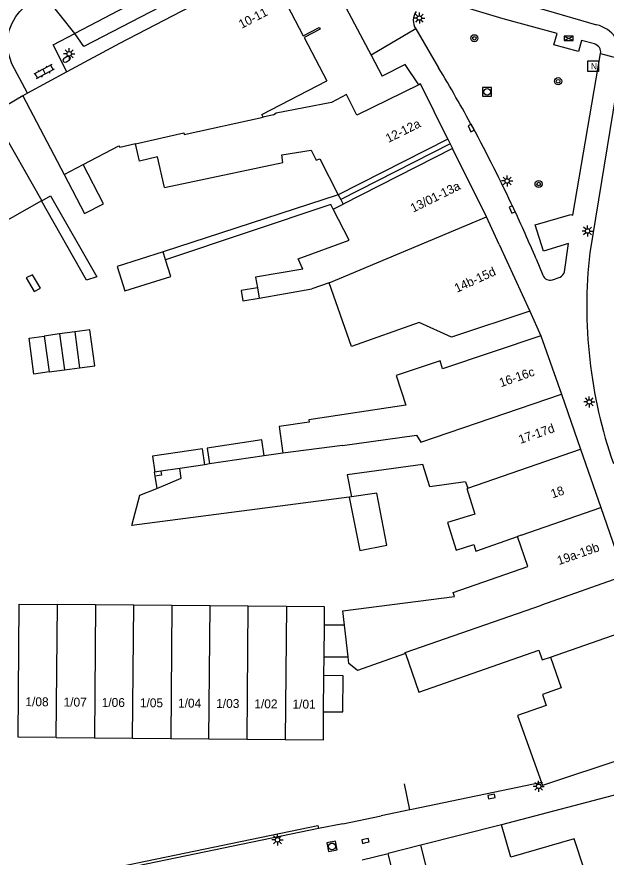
# Model space of a CAD drawing. Extents: x 132998 to 136004, y 396998 to 398512.
# Drawn here: x 133434.6 to 133500.8, y 397524.1 to 397618.4 of the extents above; entities that cross this region are included whole.
import ezdxf

# ---------------------------------------------------------------- set-up
doc = ezdxf.new("R2010")
doc.units = 0
for name, color, linetype in [('gg-afsc-erfafscheiding', 7, 'Continuous'), ('gg-afsc-hekwerk', 7, 'Continuous'), ('gg-afsc-muur', 7, 'Continuous'), ('gg-anno-huisnummerreeks BGT', 7, 'Continuous'), ('gg-bbg-bijgebouw', 7, 'Continuous'), ('gg-bbg-bijgebouw onder overbouw', 7, 'Continuous'), ('gg-bbg-gedigitaliseerde bebouwing', 7, 'Continuous'), ('gg-bbg-gedigitaliseerde bebouwing onder overbouw', 7, 'Continuous'), ('gg-bbg-gedigitaliseerde bijgebouw', 7, 'Continuous'), ('gg-bbg-gedigitaliseerde overbouw', 7, 'Continuous'), ('gg-bbg-hoofdgebouw', 7, 'Continuous'), ('gg-bbg-luifel en loopbrug', 7, 'Continuous'), ('gg-bbg-onder overbouw', 7, 'Continuous'), ('gg-bbg-pand overbouw', 7, 'Continuous'), ('gg-bbg-pilaar onder overbouw', 7, 'Continuous'), ('gg-bbg-pilaar pand', 7, 'Continuous'), ('gg-bbg-tussenscheiding', 7, 'Continuous'), ('gg-bbg-tussenscheiding niveau 01', 7, 'Continuous'), ('gg-knt-verharding', 7, 'Continuous'), ('gg-knt-verharding nz', 7, 'Continuous'), ('gt-grn-weggrens', 7, 'Continuous'), ('gt-symb-boom', 7, 'Continuous'), ('gt-symb-brandkraan', 7, 'Continuous'), ('gt-symb-klinker verharding', 7, 'Continuous'), ('gt-symb-kolk', 7, 'Continuous'), ('gt-symb-lichtmast', 7, 'Continuous'), ('gt-symb-nortonput', 7, 'Continuous'), ('gt-symb-rioolschacht', 7, 'Continuous'), ('gt-symb-verkeersregelinstallatiekast', 7, 'Continuous')]:
    doc.layers.add(name, color=color, linetype=linetype)

# ---------------------------------------------------------------- blocks, each defined once
blk = doc.blocks.new('gt0-KL1')
at = {"layer": 'gt-symb-klinker verharding'}
for p, q in [((-1.15, 0.3), (1.15, 0.3)), ((-1, -0.3), (-1, 0.3)), ((-0.5, 0.3), (-0.5, 0.45)), ((0, -0.3), (0, 0.3)), ((0.5, 0.3), (0.5, 0.45)), ((1, -0.3), (1, 0.3)), ((-1.15, -0.3), (1.15, -0.3)), ((-0.5, -0.45), (-0.5, -0.3)), ((0.5, -0.45), (0.5, -0.3))]:
    blk.add_line(p, q, dxfattribs=at)
blk = doc.blocks.new('gt0-BR')
at = {"layer": 'gt-symb-brandkraan'}
for centre, radius, start, end in [((-0.244, 0), 0.206, 107.56694, 252.43307), ((0.599, -2.664), 3, 106.89205, 107.56694), ((0, -0.691), 0.938, 73.10799, 106.89205), ((-0.599, -2.664), 3, 72.43309, 73.10799), ((0.244, 0), 0.206, 287.56695, 72.43309), ((0.599, 2.664), 3, 252.43307, 253.10797), ((0, 0.691), 0.938, 253.10797, 286.89206), ((-0.599, 2.664), 3, 286.89206, 287.56695)]:
    blk.add_arc(centre, radius, start, end, dxfattribs=at)
blk = doc.blocks.new('gt0-LMAST')
at = {"layer": 'gt-symb-lichtmast'}
for p, q in [((-0.182, 0.173), (-0.447, 0.438)), ((-0.005, 0.246), (-0.005, 0.621)), ((0.172, 0.173), (0.437, 0.438)), ((-0.255, -0.004), (-0.63, -0.004)), ((-0.182, -0.181), (-0.447, -0.446)), ((-0.005, -0.254), (-0.005, -0.629)), ((0.437, -0.446), (0.172, -0.181)), ((0.245, -0.004), (0.62, -0.004))]:
    blk.add_line(p, q, dxfattribs=at)
blk.add_circle((-0.005, -0.004), 0.25, dxfattribs=at)
blk = doc.blocks.new('gt0-BOOM')
at = {"layer": 'gt-symb-boom'}
for radius in [0.4, 0.2]:
    blk.add_circle((0, 0), radius, dxfattribs=at)
blk = doc.blocks.new('gt0-VRIKST')
at = {"layer": 'gt-symb-verkeersregelinstallatiekast'}
for p, q in [((-0.501, -0.249), (0.501, 0.249)), ((-0.501, 0.249), (0.501, -0.249))]:
    blk.add_line(p, q, dxfattribs=at)
blk.add_lwpolyline([(0.501, 0.249), (-0.501, 0.249), (-0.501, -0.249), (0.501, -0.249)], close=True, dxfattribs=at)
blk = doc.blocks.new('gt0-NPUT')
at = {"layer": 'gt-symb-nortonput'}
blk.add_lwpolyline([(-0.566, -0.608), (-0.566, 0.592), (0.634, 0.592), (0.634, -0.608)], close=True, dxfattribs=at)
blk.add_text('N', height=0.7, dxfattribs=at).set_placement((-0.221, -0.381))
blk = doc.blocks.new('gt0-KOLK')
at = {"layer": 'gt-symb-kolk'}
blk.add_lwpolyline([(0, 0), (0.375, 0), (0.375, 0.4), (-0.375, 0.4), (-0.375, 0), (0, 0)], dxfattribs=at)
blk = doc.blocks.new('gt0-RS')
at = {"layer": 'gt-symb-rioolschacht'}
blk.add_lwpolyline([(-0.5, -0.5), (0.5, -0.5), (0.5, 0.5), (-0.5, 0.5)], close=True, dxfattribs=at)
blk.add_circle((0, 0), 0.375, dxfattribs=at)

msp = doc.modelspace()

# ---------------------------------------------------------------- linework, layer by layer
at = {"layer": 'gg-afsc-erfafscheiding'}
msp.add_line((133470.702, 397598.433), (133451.046, 397592.024), dxfattribs=at)
msp.add_lwpolyline([(133470.122, 397596.837), (133469.855, 397597.35), (133451.321, 397591.146)], dxfattribs=at)
at = {"layer": 'gg-afsc-hekwerk'}
for p, q in [((133435.305, 397609.549), (133431.876, 397607.508)), ((133471.22, 397527.868), (133468.472, 397527.317))]:
    msp.add_line(p, q, dxfattribs=at)
at = {"layer": 'gg-afsc-muur'}
for p, q in [((133478.719, 397529.415), (133478.11, 397532.357)), ((133493.504, 397532.481), (133478.957, 397529.458)), ((133478.719, 397529.415), (133475.501, 397528.751)), ((133478.957, 397529.458), (133478.719, 397529.415)), ((133471.22, 397527.868), (133475.501, 397528.751)), ((133489, 397527.74), (133479.975, 397525.461))]:
    msp.add_line(p, q, dxfattribs=at)
for points in [[(133437.517, 397521.274), (133468.402, 397527.656), (133468.472, 397527.317)], [(133468.472, 397527.317), (133437.586, 397520.935), (133437.517, 397521.274)]]:
    msp.add_lwpolyline(points, dxfattribs=at)
at = {"layer": 'gg-bbg-bijgebouw'}
for p in [(133473.392, 397523.803), (133478.13, 397517.21)]:
    msp.add_line(p, (133476.29, 397524.53), dxfattribs=at)
for points in [[(133462.384, 397569.15), (133462.117, 397570.942), (133455.994, 397570.019), (133456.26, 397568.239)], [(133455.717, 397568.158), (133455.452, 397569.943), (133449.846, 397569.097), (133450.111, 397567.323)]]:
    msp.add_lwpolyline(points, dxfattribs=at)
at = {"layer": 'gg-bbg-bijgebouw onder overbouw'}
msp.add_line((133452.925, 397567.742), (133450.808, 397567.427), dxfattribs=at)
at = {"layer": 'gg-bbg-gedigitaliseerde bebouwing'}
for p, q in [((133431.876, 397607.508), (133437.432, 397597.778)), ((133446.174, 397603.779), (133447.946, 397604.211)), ((133447.956, 397604.165), (133447.946, 397604.211)), ((133437.422, 397597.772), (133432.343, 397594.887)), ((133437.432, 397597.778), (133437.422, 397597.772)), ((133470.122, 397596.837), (133471.23, 397597.399)), ((133461.628, 397588.019), (133461.83, 397586.85)), ((133461.83, 397586.85), (133467.729, 397587.873)), ((133469.691, 397588.578), (133467.729, 397587.873)), ((133484.984, 397566.215), (133485.229, 397565.512)), ((133472.195, 397564.545), (133471.93, 397564.51)), ((133486.123, 397558.47), (133490.799, 397560.099)), ((133471.789, 397546.59), (133471.38, 397550.162)), ((133471.872, 397545.866), (133471.789, 397546.59)), ((133493.504, 397532.481), (133493.62, 397532.16))]:
    msp.add_line(p, q, dxfattribs=at)
for points in [[(133462.253, 397607.168), (133462.11, 397607.444), (133469.4, 397611.22)], [(133469.92, 397608.79), (133463.73, 397607.6), (133463.431, 397607.366), (133463.419, 397607.424), (133462.253, 397607.168)], [(133451.2, 397599.245), (133450.432, 397602.683), (133448.389, 397602.227), (133447.956, 397604.165)], [(133451.2, 397599.245), (133464.493, 397602.077), (133464.354, 397602.907), (133467.674, 397603.463), (133468.219, 397602.315), (133468.635, 397602.486), (133470.702, 397598.433)], [(133466.714, 397590.106), (133466.199, 397591.239), (133471.931, 397593.359), (133470.122, 397596.837)], [(133466.714, 397590.106), (133461.425, 397589.188), (133461.628, 397588.019)], [(133492.17, 397585.38), (133483.384, 397582.47), (133479.765, 397584.128), (133472.176, 397581.402), (133469.691, 397588.578)], [(133484.984, 397566.215), (133480.969, 397565.667), (133480.184, 397568.168), (133471.686, 397567.015), (133472.195, 397564.545)], [(133471.93, 397564.51), (133447.537, 397561.325), (133448.442, 397564.718), (133450.326, 397565.5)], [(133485.229, 397565.512), (133485.117, 397565.473), (133486.013, 397562.617), (133482.94, 397561.653), (133483.904, 397558.58), (133485.893, 397559.204), (133486.123, 397558.47)], [(133471.38, 397550.162), (133471.196, 397551.769), (133483.736, 397553.353), (133483.581, 397553.798), (133491.975, 397556.725), (133490.799, 397560.099)], [(133478.226, 397546.955), (133479.727, 397542.65), (133493.202, 397547.349), (133493.587, 397546.244), (133494.487, 397546.558)], [(133478.226, 397546.955), (133472.844, 397545.078), (133471.872, 397545.866)], [(133494.487, 397546.558), (133495.689, 397543.109), (133493.591, 397542.378), (133494.026, 397541.129), (133490.789, 397540.002), (133493.504, 397532.481)], [(133498.275, 397522.78), (133497.147, 397526.19), (133490.07, 397524.104), (133489, 397527.74)]]:
    msp.add_lwpolyline(points, dxfattribs=at)
at = {"layer": 'gg-bbg-gedigitaliseerde bebouwing onder overbouw'}
for p, q in [((133482.993, 397604.665), (133470.702, 397598.433)), ((133483.518, 397603.63), (133471.23, 397597.399)), ((133450.326, 397565.5), (133453.088, 397566.647))]:
    msp.add_line(p, q, dxfattribs=at)
at = {"layer": 'gg-bbg-gedigitaliseerde bijgebouw'}
for p, q in [((133451.046, 397592.024), (133445.884, 397590.405)), ((133451.321, 397591.146), (133451.046, 397592.024)), ((133439.424, 397582.827), (133437.715, 397582.594)), ((133441.133, 397583.06), (133439.424, 397582.827)), ((133438.264, 397578.564), (133439.973, 397578.797)), ((133439.973, 397578.797), (133441.682, 397579.03))]:
    msp.add_line(p, q, dxfattribs=at)
for points in [[(133439.934, 397600.713), (133442.233, 397596.324), (133444.361, 397597.439), (133442.061, 397601.828)], [(133445.884, 397590.405), (133446.747, 397587.653), (133451.909, 397589.272), (133451.321, 397591.146)], [(133441.682, 397579.03), (133443.391, 397579.263), (133442.842, 397583.293), (133441.133, 397583.06)], [(133438.264, 397578.564), (133436.555, 397578.331), (133436.006, 397582.361), (133437.715, 397582.594)], [(133469.052, 397540.436), (133471.196, 397540.417), (133471.232, 397544.469), (133469.089, 397544.488)]]:
    msp.add_lwpolyline(points, dxfattribs=at)
at = {"layer": 'gg-bbg-gedigitaliseerde overbouw'}
for p, q in [((133470.702, 397598.433), (133470.966, 397597.916)), ((133470.966, 397597.916), (133471.23, 397597.399))]:
    msp.add_line(p, q, dxfattribs=at)
at = {"layer": 'gg-bbg-hoofdgebouw'}
for p, q in [((133462.73, 397624.05), (133446.167, 397615.433)), ((133462.73, 397624.05), (133466.771, 397616.278)), ((133446.167, 397615.433), (133440.261, 397612.234)), ((133466.872, 397616.082), (133469.4, 397611.22)), ((133440.261, 397612.234), (133435.838, 397609.838)), ((133479.91, 397610.88), (133479.731, 397610.792)), ((133482.993, 397604.665), (133479.91, 397610.88)), ((133435.838, 397609.838), (133435.305, 397609.549)), ((133435.305, 397609.549), (133439.934, 397600.713)), ((133487.317, 397595.949), (133483.518, 397603.63)), ((133488.744, 397592.863), (133487.317, 397595.949)), ((133488.744, 397592.863), (133492.17, 397585.38)), ((133493.433, 397582.631), (133495.724, 397576.052)), ((133495.724, 397576.052), (133497.862, 397569.914)), ((133464.492, 397569.464), (133462.384, 397569.15)), ((133497.862, 397569.914), (133500.146, 397563.356)), ((133456.26, 397568.239), (133455.717, 397568.158)), ((133500.146, 397563.356), (133502.823, 397555.668)), ((133443.476, 397552.441), (133439.196, 397552.479)), ((133447.757, 397552.403), (133443.476, 397552.441)), ((133452.037, 397552.365), (133447.757, 397552.403)), ((133456.317, 397552.326), (133452.037, 397552.365)), ((133460.598, 397552.288), (133456.317, 397552.326)), ((133464.878, 397552.25), (133460.598, 397552.288)), ((133469.108, 397546.59), (133469.14, 397550.162)), ((133469.089, 397544.488), (133469.108, 397546.59)), ((133439.063, 397537.535), (133443.343, 397537.497)), ((133443.343, 397537.497), (133447.623, 397537.458)), ((133447.623, 397537.458), (133451.903, 397537.42)), ((133451.903, 397537.42), (133456.184, 397537.382)), ((133456.184, 397537.382), (133460.464, 397537.344)), ((133460.464, 397537.344), (133464.744, 397537.305)), ((133509.21, 397537.33), (133493.62, 397532.16)), ((133510.66, 397533.43), (133489, 397527.74))]:
    msp.add_line(p, q, dxfattribs=at)
for points in [[(133466.771, 397616.278), (133468.563, 397617.209), (133468.664, 397617.014), (133466.872, 397616.082)], [(133479.731, 397610.792), (133472.79, 397607.37), (133471.61, 397609.69), (133469.92, 397608.79)], [(133442.061, 397601.828), (133446.09, 397603.938), (133446.174, 397603.779)], [(133493.433, 397582.631), (133482.404, 397578.918), (133482.109, 397579.8), (133477.175, 397578.151), (133478.28, 397574.846), (133467.382, 397573.203), (133467.422, 397572.94), (133464.055, 397572.432), (133464.492, 397569.464)], [(133439.063, 397537.535), (133434.783, 397537.573), (133434.916, 397552.517), (133439.196, 397552.479)], [(133469.14, 397550.162), (133469.158, 397552.212), (133464.878, 397552.25)], [(133464.744, 397537.305), (133469.024, 397537.267), (133469.052, 397540.436)]]:
    msp.add_lwpolyline(points, dxfattribs=at)
at = {"layer": 'gg-bbg-luifel en loopbrug'}
for p, q in [((133471.38, 397550.162), (133469.14, 397550.162)), ((133469.108, 397546.59), (133471.789, 397546.59)), ((133479.975, 397525.461), (133476.29, 397524.53))]:
    msp.add_line(p, q, dxfattribs=at)
for points in [[(133437.432, 397597.778), (133438.418, 397598.341), (133443.611, 397589.248), (133442.447, 397588.848), (133437.422, 397597.772)], [(133436.393, 397589.47), (133435.686, 397589.131), (133436.571, 397587.607), (133437.278, 397587.945), (133436.393, 397589.47)], [(133461.628, 397588.019), (133459.789, 397587.701), (133459.991, 397586.532), (133461.83, 397586.85)], [(133471.93, 397564.51), (133473.113, 397558.513), (133476.162, 397559.115), (133475.012, 397564.944), (133472.195, 397564.545)], [(133478.13, 397517.21), (133481.803, 397518.192), (133479.975, 397525.461)]]:
    msp.add_lwpolyline(points, dxfattribs=at)
at = {"layer": 'gg-bbg-onder overbouw'}
msp.add_line((133453.088, 397566.647), (133452.925, 397567.742), dxfattribs=at)
at = {"layer": 'gg-bbg-pand overbouw'}
for p, q in [((133482.993, 397604.665), (133483.255, 397604.147)), ((133483.255, 397604.147), (133483.518, 397603.63)), ((133450.122, 397566.85), (133450.326, 397565.5))]:
    msp.add_line(p, q, dxfattribs=at)
at = {"layer": 'gg-bbg-pilaar onder overbouw'}
msp.add_lwpolyline([(133450.808, 397567.427), (133450.878, 397566.964), (133450.122, 397566.85)], dxfattribs=at)
at = {"layer": 'gg-bbg-pilaar pand'}
msp.add_lwpolyline([(133450.111, 397567.323), (133450.051, 397567.314), (133450.122, 397566.85)], dxfattribs=at)
at = {"layer": 'gg-bbg-tussenscheiding'}
for p, q in [((133439.934, 397600.713), (133442.061, 397601.828)), ((133469.691, 397588.578), (133487.317, 397595.949)), ((133437.715, 397582.594), (133438.264, 397578.564)), ((133439.424, 397582.827), (133439.973, 397578.797)), ((133441.133, 397583.06), (133441.682, 397579.03)), ((133471.169, 397570.325), (133464.492, 397569.464)), ((133462.384, 397569.15), (133456.26, 397568.239)), ((133485.229, 397565.512), (133497.862, 397569.914)), ((133455.717, 397568.158), (133452.925, 397567.742)), ((133450.808, 397567.427), (133450.111, 397567.323)), ((133491.212, 397560.243), (133500.146, 397563.356)), ((133491.212, 397560.243), (133490.799, 397560.099)), ((133502.823, 397555.668), (133493.479, 397552.411)), ((133439.063, 397537.535), (133439.196, 397552.479)), ((133443.476, 397552.441), (133443.343, 397537.497)), ((133447.623, 397537.458), (133447.757, 397552.403)), ((133452.037, 397552.365), (133451.903, 397537.42)), ((133456.184, 397537.382), (133456.317, 397552.326)), ((133460.464, 397537.344), (133460.598, 397552.288)), ((133464.878, 397552.25), (133464.744, 397537.305)), ((133494.487, 397546.558), (133504.749, 397550.138)), ((133469.052, 397540.436), (133469.089, 397544.488))]:
    msp.add_line(p, q, dxfattribs=at)
for points in [[(133447.956, 397604.165), (133453.38, 397605.385), (133453.424, 397605.189), (133462.253, 397607.168)], [(133471.169, 397570.325), (133479.478, 397571.473), (133479.964, 397570.692), (133495.724, 397576.052)], [(133478.226, 397546.955), (133478.183, 397547.078), (133493.479, 397552.411)]]:
    msp.add_lwpolyline(points, dxfattribs=at)
at = {"layer": 'gg-bbg-tussenscheiding niveau 01'}
msp.add_line((133483.255, 397604.147), (133470.966, 397597.916), dxfattribs=at)
at = {"layer": 'gg-knt-verharding'}
for p, q in [((133467.717, 397626.722), (133474.373, 397614.101)), ((133460.04, 397624.371), (133442.17, 397615.08)), ((133441.141, 397616.539), (133437.421, 397621.216)), ((133442.17, 397615.08), (133441.141, 397616.539)), ((133479.38, 397617.051), (133481.953, 397612.684)), ((133474.373, 397614.101), (133475.603, 397611.768)), ((133502.488, 397613.658), (133498.906, 397591.928)), ((133492.885, 397591.257), (133493.661, 397589.417)), ((133494.714, 397588.893), (133495.583, 397589.188)), ((133492.17, 397585.38), (133493.433, 397582.631))]:
    msp.add_line(p, q, dxfattribs=at)
for points in [[(133474.078, 397626.027), (133475.208, 397625.514), (133483.489, 397622.328), (133486.554, 397621.292), (133490.404, 397620.158), (133494.025, 397619.166), (133499.682, 397617.511)], [(133499.433, 397615.367), (133497.981, 397615.752), (133497.63, 397614.528), (133494.894, 397615.26), (133495.238, 397616.55), (133489.195, 397618.187), (133485.815, 397619.191), (133482.007, 397620.468)], [(133496.073, 397589.809), (133496.528, 397592.962), (133493.709, 397592.107), (133492.774, 397595.056), (133496.796, 397596.219), (133497.003, 397596.166), (133500.13, 397614.283)], [(133479.731, 397610.792), (133478.213, 397613.056), (133475.603, 397611.768)]]:
    msp.add_lwpolyline(points, dxfattribs=at)
for centre, radius, start, end in [((133480.89, 397617.998), 1.782, 144.86875, 212.1118), ((133498.836, 397613.947), 3.663, 355.47963, 76.64935), ((133499.162, 397614.427), 0.979, 351.56935, 73.91178), ((133331.567, 397521.938), 175.644, 28.6003, 31.10768), ((133316.568, 397515.061), 192.108, 25.20596, 28.25954), ((133368.186, 397539.11), 135.163, 22.69398, 25.301), ((133552.343, 397585.943), 53.771, 173.6099, 199.18426), ((133494.951, 397590.191), 1.185, 302.23294, 341.21665), ((133494.45, 397589.682), 0.832, 198.55808, 288.52968)]:
    msp.add_arc(centre, radius, start, end, dxfattribs=at)
at = {"layer": 'gg-knt-verharding nz'}
msp.add_lwpolyline([(133462.194, 397627.528), (133448.494, 397620.412), (133441.141, 397616.539)], dxfattribs=at)
at = {"layer": 'gt-grn-weggrens'}
for p, q in [((133479.38, 397617.051), (133474.373, 397614.101)), ((133500.13, 397614.283), (133502.488, 397613.658))]:
    msp.add_line(p, q, dxfattribs=at)
for points in [[(133435.838, 397609.838), (133434.064, 397613.117), (133433.679, 397614.455), (133433.586, 397615.978), (133433.772, 397616.864), (133434.072, 397617.623), (133434.522, 397618.452), (133434.956, 397619.009), (133435.756, 397619.833), (133436.609, 397620.581), (133437.421, 397621.216)], [(133440.261, 397612.234), (133438.706, 397615.258), (133441.141, 397616.539)]]:
    msp.add_lwpolyline(points, dxfattribs=at)

# ---------------------------------------------------------------- block references
at = {"layer": 'gt-symb-boom'}
for p in [(133485.956, 397616.002), (133495.359, 397611.183), (133493.172, 397599.647)]:
    msp.add_blockref('gt0-BOOM', p, dxfattribs=at)
at = {"layer": 'gt-symb-brandkraan', "rotation": -152.999345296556}
msp.add_blockref('gt0-BR', (133440.22, 397613.639), dxfattribs=at)
at = {"layer": 'gt-symb-klinker verharding', "rotation": -151.56337130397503}
msp.add_blockref('gt0-KL1', (133437.688, 397612.263), dxfattribs=at)
at = {"layer": 'gt-symb-kolk'}
for p, rotation in [((133485.779, 397606.018), 115.23677511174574), ((133490.384, 397596.875), 115.23677511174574), ((133487.856, 397531.128), -168.63386214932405), ((133473.788, 397525.755), 13.299584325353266)]:
    msp.add_blockref('gt0-KOLK', p, dxfattribs=dict(at, rotation=rotation))
at = {"layer": 'gt-symb-lichtmast'}
for p in [(133479.799, 397618.272), (133440.516, 397614.264), (133489.643, 397599.996), (133498.67, 397594.378), (133498.862, 397575.203), (133493.177, 397532.066), (133463.881, 397526.062)]:
    msp.add_blockref('gt0-LMAST', p, dxfattribs=at)
at = {"layer": 'gt-symb-nortonput'}
msp.add_blockref('gt0-NPUT', (133499.268, 397612.892), dxfattribs=at)
at = {"layer": 'gt-symb-rioolschacht'}
msp.add_blockref('gt0-RS', (133487.391, 397609.99), dxfattribs=at)
at = {"layer": 'gt-symb-rioolschacht', "rotation": 11.366137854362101}
msp.add_blockref('gt0-RS', (133469.993, 397525.327), dxfattribs=at)
at = {"layer": 'gt-symb-verkeersregelinstallatiekast'}
msp.add_blockref('gt0-VRIKST', (133496.53, 397615.987), dxfattribs=at)

# ---------------------------------------------------------------- texts
at = {"layer": 'gg-anno-huisnummerreeks BGT'}
for s, rotation, p in [('10-11', 27.5, (133459.848, 397617.05)), ('12-12a', 26.4, (133476.309, 397604.244)), ('13/01-13a', 26.4, (133479.105, 397596.422)), ('14b-15d', 24.6, (133484.008, 397587.438)), ('16-16c', 19.2, (133488.952, 397576.841)), ('17-17d', 19.2, (133491.126, 397570.48)), ('18', 19.2, (133494.735, 397564.369)), ('19a-19b', 19.2, (133495.451, 397556.882)), ('1/08', 359.5, (133435.596, 397541.066)), ('1/07', 359.5, (133439.876, 397541.028)), ('1/06', 359.5, (133444.155, 397540.989)), ('1/05', 359.5, (133448.436, 397540.951)), ('1/04', 359.5, (133452.716, 397540.913)), ('1/03', 359.5, (133456.997, 397540.875)), ('1/02', 359.5, (133461.276, 397540.836)), ('1/01', 359.5, (133465.557, 397540.798))]:
    msp.add_text(s, height=1, rotation=rotation, dxfattribs=at).set_placement(p)

doc.saveas('drawing.dxf')
